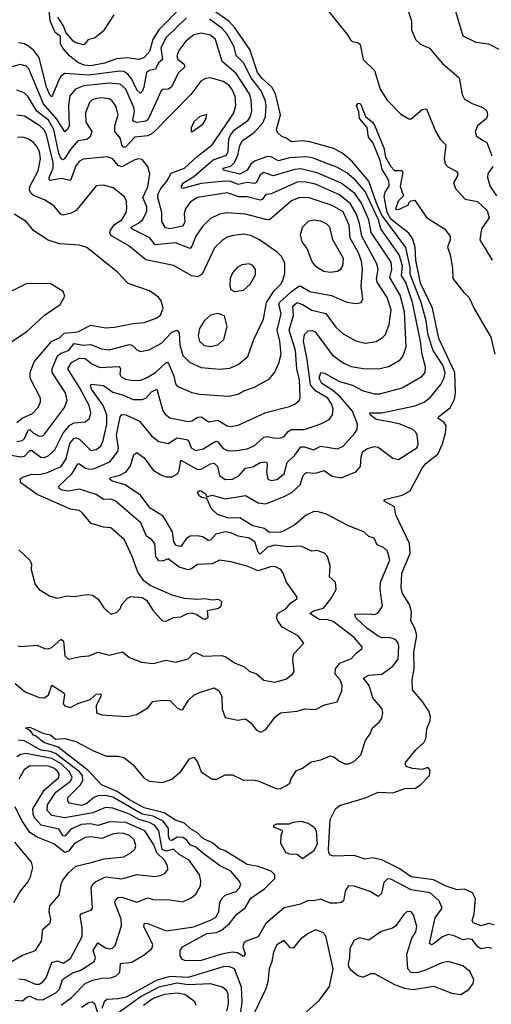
# Model space of a CAD drawing. Extents: x 1603745 to 1745082, y 385868 to 533966.
# Tile 499 of 646: x 1724780 to 1727340, y 459042 to 464392. Entities that reach past the tile are written whole.
import ezdxf

# ---------------------------------------------------------------- set-up
doc = ezdxf.new("R2010")
doc.units = 0

msp = doc.modelspace()

# ---------------------------------------------------------------- linework, layer by layer
at = {"layer": '0CON20XD'}
for points in [[(1725765, 461831.1), (1725787.5, 461815), (1725795, 461800), (1725825, 461807.5), (1725895, 461788), (1726005, 461807.3), (1726075, 461767.3), (1726115, 461761.6), (1726215, 461800.9), (1726256.4, 461823.6), (1726302.5, 461865), (1726318.7, 461915), (1726335, 461930.9), (1726385, 461928), (1726431.8, 461941.8), (1726475, 461912.2), (1726525, 461902), (1726605, 461934.7), (1726629.4, 461965), (1726633.2, 462016.8), (1726642.1, 462045), (1726667.5, 462062.5), (1726705, 462072.2), (1726725, 462068.9), (1726805, 462008.6), (1726835, 462002.5), (1726935, 462066.2), (1726942.9, 462085), (1726937.1, 462135), (1726930.6, 462150.6), (1726914.3, 462165), (1726844.1, 462194.1), (1726786.6, 462206.6), (1726715, 462219.8), (1726681.9, 462245), (1726680, 462255), (1726745, 462256.1), (1726925, 462293.4), (1726975.6, 462314.4), (1727009.2, 462340.8), (1727065, 462410.4), (1727083.2, 462446.8), (1727088.3, 462475), (1727076.2, 462515), (1727024.8, 462595), (1726997.1, 462677.1), (1726985.3, 462755.3), (1726959.6, 462855), (1726899.7, 463009.7), (1726898.8, 463045), (1726874.9, 463154.9), (1726745, 463329.3), (1726717, 463395), (1726674.6, 463514.6), (1726585, 463621.2), (1726533.4, 463665), (1726485, 463692.1), (1726355, 463728.4), (1726315, 463732.9), (1726255, 463727.5), (1726225, 463750), (1726205, 463756.2), (1726178.8, 463778.8), (1726173.5, 463795), (1726194.8, 463875.2), (1726168.2, 463988.2), (1726149.2, 464025), (1726095, 464072.2), (1726070.9, 464105), (1726029.2, 464229.2), (1725948.1, 464348.1), (1725914.3, 464384.3), (1725785, 464473.9)], [(1726410, 464495), (1726559.7, 464309.7), (1726575, 464283.1), (1726585, 464273.5), (1726615, 464267.3), (1726627.1, 464257.1), (1726643.5, 464175), (1726706.5, 464115), (1726736.7, 464015), (1726773.9, 463953.9), (1726849.2, 463879.2), (1726892.4, 463852.4), (1726905, 463852.9), (1726965, 463904.2), (1726987.5, 463907.5), (1727036.3, 463786.3), (1727062.7, 463742.7), (1727092.7, 463712.7), (1727084.6, 463635), (1727089.4, 463609.4), (1727102.8, 463592.8), (1727149.3, 463569.3), (1727158.3, 463558.3), (1727155, 463540), (1727133.8, 463505), (1727145.5, 463475.5), (1727197.4, 463417.4), (1727265, 463403.2), (1727316.5, 463355), (1727328, 463315), (1727286.2, 463255), (1727277.8, 463195), (1727344.2, 463085)], [(1726868.5, 464498.5), (1726906.5, 464385), (1726907.3, 464337.3), (1726927.5, 464285), (1726955, 464259.4), (1727005, 464236.4), (1727075, 464154.4), (1727165.8, 464075), (1727180.6, 463985), (1727195, 463959.2), (1727235, 463936.9), (1727293.8, 463915), (1727315.5, 463895.5), (1727319.4, 463875), (1727313.3, 463855), (1727264.6, 463815), (1727252.7, 463785), (1727258.5, 463758.5), (1727295.6, 463735.6), (1727314.5, 463724.5), (1727342.8, 463652.8)], [(1727134.5, 464474.5), (1727185.7, 464305), (1727255, 464270.5), (1727325, 464261.5), (1727394.5, 464224.5)], [(1725658.7, 464461.3), (1725535, 464337.1), (1725502.1, 464285), (1725485, 464218.8), (1725455, 464186.1), (1725425, 464176.4), (1725365, 464183.8), (1725305, 464180), (1725240, 464155), (1725165, 464140.4), (1725130, 464145), (1725095, 464160), (1725049.2, 464195), (1725016, 464236), (1725000.7, 464260.7), (1725000.7, 464300.7), (1724972.3, 464322.3), (1724944.5, 464385), (1724940, 464445)], [(1724984.3, 464405), (1725017.3, 464355), (1725030, 464320), (1725065, 464280.8), (1725085, 464268), (1725125, 464257.5), (1725135, 464260), (1725155, 464286.7), (1725185, 464293.8), (1725237.5, 464335), (1725292.7, 464417.3)], [(1725685, 464401.4), (1725575, 464294.2), (1725545, 464238), (1725554.2, 464175), (1725533.3, 464156.7), (1725517.5, 464122.5), (1725483.6, 464116.4), (1725468.7, 464105), (1725453.6, 464025), (1725445, 464001.4), (1725435, 463992.5), (1725415, 464011.1), (1725387.8, 464067.8), (1725366.3, 464095), (1725345, 464109.5), (1725323, 464113), (1725155, 464089.5), (1725025, 464100), (1725005, 464087.3), (1724995, 464072.1), (1724955, 463973.5), (1724945, 463980), (1724925, 464024.6), (1724885, 464186.4), (1724855.7, 464225), (1724828.4, 464248.4), (1724805, 464260.8), (1724773.3, 464266.7)], [(1725971.5, 461915), (1726005, 461955.7), (1726045, 461961.7), (1726085.6, 461985), (1726110.4, 461990.4), (1726120.5, 461985), (1726123.2, 461975), (1726118.6, 461935), (1726126.1, 461896.1), (1726145, 461887.9), (1726176.2, 461893.8), (1726215, 461924.4), (1726231.4, 461985), (1726273.6, 462025), (1726305, 462071.8), (1726325, 462071.2), (1726375, 462054.1), (1726415, 462075.3), (1726505, 462060.3), (1726536.4, 462075), (1726599.2, 462145), (1726610.8, 462165), (1726612.7, 462195), (1726586.6, 462265), (1726521.2, 462341.2), (1726478.2, 462378.2), (1726420, 462415), (1726405.8, 462445), (1726415, 462474.4), (1726435, 462470.4), (1726515, 462426.1), (1726586.4, 462406.4), (1726645, 462375.6), (1726705, 462358.9), (1726735, 462359.7), (1726855, 462391.1), (1726965, 462454.6), (1726980.8, 462475), (1726982, 462505), (1726963.5, 462573.5), (1726954.8, 462645.2), (1726912, 462855), (1726875, 462963.3), (1726851.4, 463001.4), (1726858.2, 463055), (1726840.4, 463115), (1726740.9, 463255), (1726727, 463305), (1726655, 463458.5), (1726605, 463518.1), (1726555, 463559.6), (1726501.2, 463591.2), (1726433.3, 463616.7), (1726375, 463639.4), (1726335, 463647.3), (1726245, 463641.9), (1726185, 463625.2), (1726145, 463646.7), (1726125, 463648.9), (1726055, 463623.8), (1726034, 463606), (1726014.9, 463575.1), (1725975, 463553), (1725885.7, 463575), (1725884.7, 463585.3), (1725925, 463596.8), (1725945, 463616.6), (1725964.4, 463655), (1725974.4, 463705.6), (1725986.9, 463733.1), (1726051.7, 463778.3), (1726099.5, 463830.5), (1726113.3, 463865), (1726117.8, 463925), (1726112.2, 463955), (1726091.2, 464005), (1726037, 464075), (1725995, 464158.2), (1725955, 464197.9), (1725944.8, 464245), (1725903.4, 464315), (1725876.4, 464346.4), (1725810, 464395)], [(1724770, 460990), (1724785.6, 460985.6), (1724875, 460993.8), (1724915, 460974.4), (1724933.5, 460973.5), (1724955, 460981.5), (1725005.4, 461025.4), (1725017.1, 461015), (1725024.6, 460935), (1725045, 460916.9), (1725112.4, 460932.4), (1725155.3, 460934.7), (1725205, 460955.5), (1725265, 460939.2), (1725337.5, 460957.5), (1725376.2, 460926.2), (1725441.8, 460901.8), (1725505, 460894.1), (1725575, 460911.2), (1725625, 460901.5), (1725695, 460918.5), (1725722, 460948), (1725735, 460952.9), (1725775, 460933.6), (1725875, 460937.5), (1725895, 460931.1), (1725950, 460895), (1726000, 460875), (1726025, 460852), (1726065, 460837.1), (1726105, 460802.9), (1726165, 460791.9), (1726225, 460808.6), (1726260, 460835), (1726270, 460850), (1726262.5, 460915), (1726265.5, 460945), (1726322, 461005), (1726291.2, 461045), (1726205, 461091.4), (1726181.4, 461125), (1726174.2, 461145.8), (1726178.8, 461165), (1726225, 461190), (1726249.1, 461220.9), (1726283.8, 461245), (1726285.6, 461255), (1726227.1, 461335), (1726210.6, 461385), (1726197.1, 461405), (1726165, 461421.5), (1726141.5, 461418.5), (1726075, 461396.6), (1726015, 461422.7), (1725926.2, 461446.2), (1725865, 461455.3), (1725825, 461435.4), (1725745, 461431.8), (1725712.2, 461407.8), (1725695, 461402.8), (1725645, 461417.9), (1725585, 461462.5), (1725555, 461450), (1725535, 461452.1), (1725518.5, 461475), (1725514, 461545), (1725497.5, 461565), (1725467.8, 461585), (1725437.9, 461657.9), (1725298.2, 461778.2), (1725275, 461787.4), (1725235, 461784), (1725195, 461812.3), (1725105, 461841), (1725045, 461829.8), (1725010.8, 461835), (1724994.4, 461845), (1724993.1, 461856.9), (1725065, 461925.8), (1725095, 461978.8), (1725105, 461978.7), (1725137.8, 461955), (1725160.6, 461949.4), (1725185, 461953.1), (1725269.8, 461990.2), (1725312.6, 462045), (1725315.6, 462065), (1725304.9, 462135), (1725325, 462233.8), (1725335, 462247.3), (1725355, 462244.6), (1725430.6, 462210.6), (1725495, 462131.1), (1725535, 462100), (1725585, 462088.8), (1725635, 462119.8), (1725685, 462110.8), (1725696.7, 462105), (1725710.4, 462065), (1725735, 462051.6), (1725775, 462060.6), (1725845, 462101.4), (1725855, 462097.3), (1725885, 462062.4), (1725905, 462051.8), (1725945, 462049.6), (1726015, 462060.7), (1726053, 462077), (1726105, 462123.1), (1726125, 462126.3), (1726165, 462118.2), (1726195, 462119.2), (1726215, 462127.1), (1726236.7, 462155), (1726252.9, 462165), (1726325, 462165.9), (1726415, 462196.2), (1726460.2, 462219.8), (1726477.3, 462245), (1726481.3, 462275), (1726471.9, 462305), (1726453.1, 462335), (1726385.5, 462375.5), (1726357.6, 462407.6), (1726340.1, 462545), (1726320, 462645), (1726325, 462682), (1726345, 462700.6), (1726365, 462702.5), (1726382.9, 462695), (1726475, 462571.3), (1726535, 462526.8), (1726578.2, 462508.2), (1726645, 462496), (1726725, 462494), (1726782.7, 462507.3), (1726845, 462542.9), (1726861.1, 462565), (1726878.4, 462615), (1726869.3, 462805), (1726844.9, 462894.9), (1726789, 462991), (1726800.3, 463035), (1726795.5, 463075), (1726686.9, 463235), (1726675.7, 463305), (1726635.5, 463395.5), (1726598.1, 463448.1), (1726525, 463502.8), (1726395, 463559.2), (1726305, 463580.9), (1726272.8, 463577.2), (1726155, 463543.2), (1726105, 463560.8), (1726085, 463548), (1726065, 463508), (1726055, 463502.2), (1726015, 463507.2), (1725965, 463496), (1725925, 463512.9), (1725894.9, 463515.1), (1725765, 463501.1), (1725665, 463474), (1725657.1, 463485), (1725669.2, 463505), (1725725, 463540.4), (1725829.9, 463630.1), (1725901.6, 463655), (1725910.9, 463675), (1725915.7, 463745), (1725924.3, 463765), (1725946.3, 463793.7), (1726019.2, 463845), (1726031.9, 463865), (1726040, 463895), (1726036.8, 463955), (1726028.8, 463985), (1725955, 464099.2), (1725878.3, 464165), (1725842.4, 464285), (1725815, 464308.4), (1725765, 464318.6), (1725725, 464308.8), (1725680.7, 464275), (1725643.4, 464225), (1725633.2, 464195), (1725638.7, 464175), (1725671.4, 464151.4), (1725676.8, 464135), (1725639.5, 464100.5), (1725604.6, 464025), (1725585, 464014.7), (1725556.9, 464013.1), (1725547.8, 464005), (1725492.6, 463885), (1725475, 463846.9), (1725465, 463840), (1725415, 463833.9), (1725398.4, 463838.4), (1725394.1, 463845), (1725403, 463895), (1725399.3, 463915), (1725356.5, 464015), (1725325, 464041.6), (1725266.2, 464046.2), (1725127.3, 464032.7), (1725082.5, 464015), (1725052.6, 463977.4), (1725044.1, 463925.9), (1725047.4, 463815), (1725039.6, 463795), (1725025, 463782.7), (1724981.2, 463851.2), (1724908.5, 463935), (1724829.3, 464125), (1724815, 464139.2), (1724785, 464149.2), (1724735, 464135.4)], [(1726315.1, 462845.1), (1726365, 462813), (1726441.2, 462795), (1726495, 462721.5), (1726535, 462685.5), (1726605, 462646.5), (1726655, 462634.5), (1726715, 462643.6), (1726747.6, 462662.4), (1726765, 462681.9), (1726785.9, 462735), (1726796.6, 462815), (1726775, 462881.8), (1726720, 462965), (1726716.7, 462985), (1726725.2, 463035), (1726719, 463065), (1726636.1, 463216.1), (1726625.1, 463285), (1726607.9, 463335), (1726575, 463390.7), (1726515, 463439.3), (1726385, 463497.6), (1726325, 463511.2), (1726285, 463509.2), (1726145, 463446.2), (1726115, 463441.2), (1726096, 463415), (1726085, 463410.9), (1726015, 463428.8), (1725969.5, 463429.5), (1725905, 463451.3), (1725745, 463425.7), (1725705, 463400), (1725680, 463365), (1725672.9, 463337.1), (1725675.8, 463294.2), (1725665, 463270.8), (1725595, 463254.8), (1725571.5, 463261.5), (1725550.8, 463295), (1725551.4, 463345), (1725529.6, 463425), (1725531.5, 463445), (1725545, 463474.7), (1725578.6, 463515), (1725601.2, 463558.8), (1725674.6, 463585), (1725742.2, 463647.8), (1725825, 463712.2), (1725922.9, 463855), (1725941.7, 463885), (1725953, 463925), (1725949.3, 463975), (1725933.1, 464013.1), (1725915, 464035.3), (1725885, 464055.2), (1725815, 464075.3), (1725787.9, 464072.1), (1725762.9, 464057.1), (1725707.9, 463985), (1725503.6, 463776.4), (1725475, 463760), (1725405, 463754.2), (1725355, 463700.5), (1725345, 463697.2), (1725335, 463710), (1725326.5, 463746.5), (1725295.7, 463785), (1725297, 463815), (1725314.7, 463875), (1725302.3, 463922.3), (1725281.3, 463951.3), (1725265, 463960.9), (1725225, 463967.7), (1725195.8, 463964.2), (1725173.8, 463956.2), (1725158.3, 463941.7), (1725136.5, 463885), (1725139.4, 463835), (1725171.1, 463785), (1725162, 463755), (1725145, 463740), (1725095, 463733.6), (1725055.7, 463685.7), (1725025, 463640.3), (1725015, 463631.2), (1725005, 463636.2), (1724991.9, 463665), (1724965.3, 463795), (1724936.7, 463845), (1724873.1, 463895), (1724825, 463972.5), (1724804.4, 463994.4), (1724765, 464008.4)], [(1727355, 459473.3), (1727325, 459481.7), (1727285, 459468.9), (1727241.9, 459485), (1727235.5, 459495), (1727246.3, 459533.7), (1727253, 459615), (1727237.4, 459647.4), (1727195, 459667), (1727155, 459664.6), (1727095, 459684.3), (1727025, 459718.6), (1726905, 459733.9), (1726839.6, 459779.6), (1726745, 459826.8), (1726695, 459838.7), (1726655, 459830), (1726595, 459850.2), (1726485, 459847.5), (1726465, 459852.2), (1726457.1, 459865), (1726456, 459885), (1726464.6, 460045.4), (1726494, 460105), (1726515, 460122.5), (1726656.9, 460163.1), (1726725, 460195.2), (1726805, 460191.8), (1726875, 460217.1), (1726925, 460214.6), (1726956.2, 460235), (1727004.5, 460285), (1727008.4, 460315), (1726995, 460329.2), (1726965, 460318), (1726912.7, 460322.7), (1726877.5, 460335), (1726873.3, 460345), (1726873.3, 460355), (1726930, 460425), (1726975, 460466), (1726984.4, 460485), (1726990.3, 460539.7), (1727008.1, 460585), (1727009.5, 460605), (1727000.9, 460635), (1726965, 460690), (1726911.1, 460751.1), (1726909.5, 460805), (1726920.2, 460865), (1726918.4, 460955), (1726935.2, 461045.2), (1726925.2, 461085.2), (1726902.5, 461125), (1726905.7, 461175), (1726896.5, 461213.5), (1726857.6, 461275), (1726850.9, 461305), (1726854.8, 461385), (1726898.6, 461491.4), (1726895.5, 461545.5), (1726822.2, 461702.2), (1726814.2, 461744.2), (1726757.5, 461775), (1726760, 461785), (1726855, 461807.5), (1726898.8, 461831.2), (1726964.2, 461955.8), (1726985, 461980.5), (1727049.4, 462030.6), (1727075, 462086.9), (1727091, 462145), (1727094.3, 462184.3), (1727083.1, 462203.1), (1727050.8, 462225), (1727055.7, 462235), (1727116.2, 462283.8), (1727139.3, 462330.7), (1727144.8, 462365), (1727141.6, 462475), (1727055, 462660.4), (1727020.9, 462825), (1726955, 462959.6), (1726929.8, 463085), (1726926.1, 463156.1), (1726912.1, 463202.1), (1726892.5, 463232.5), (1726795, 463308.7), (1726774.2, 463345), (1726758.3, 463431.7), (1726763.3, 463455), (1726785, 463490), (1726784, 463515), (1726774.2, 463535), (1726748, 463578), (1726736.1, 463626.1), (1726697.3, 463725), (1726673.4, 463753.4), (1726665.3, 463805.3), (1726624.3, 463854.3), (1726620.7, 463890.7), (1726608.5, 463925), (1726615, 463936.7), (1726625, 463938.1), (1726631.7, 463931.7), (1726657.5, 463865), (1726695, 463834.5), (1726705, 463818.6), (1726756, 463696), (1726765.5, 463645), (1726793.7, 463593.6), (1726815, 463572.5), (1726855, 463572), (1726860, 463565), (1726845.8, 463485), (1726862.5, 463435), (1726833.9, 463406.1), (1726820, 463365), (1726825, 463360), (1726845, 463363.3), (1726890, 463385), (1726892.5, 463397.5), (1726903, 463407), (1726925, 463411.2), (1726987.4, 463317.4), (1727085.4, 463255), (1727116.9, 463215), (1727116.5, 463195), (1727102.7, 463155), (1727116.2, 463115), (1727128.3, 463041.7), (1727130, 462985), (1727189.7, 462909.7), (1727216.9, 462885), (1727250.6, 462815), (1727336.5, 462666.5), (1727358.9, 462575)], [(1725715, 463782.5), (1725774, 463825), (1725792, 463855), (1725795, 463877.5), (1725756.7, 463865), (1725725, 463836), (1725711.2, 463805), (1725710, 463785), (1725715, 463782.5)], [(1724783.6, 462016.4), (1724805, 462021.1), (1724835, 462051.3), (1724845, 462051.1), (1724895, 462014.7), (1724915, 462013.7), (1724935, 462022.1), (1724970.3, 462055), (1725014.9, 462145.1), (1725051.2, 462188.8), (1725075, 462202.3), (1725135, 462207.5), (1725159.1, 462225), (1725165.9, 462255), (1725157.5, 462295), (1725105, 462394.1), (1725041.7, 462495), (1725061.4, 462528.6), (1725105, 462553.5), (1725135, 462551.4), (1725171.2, 462521.2), (1725215, 462501.4), (1725317.4, 462507.4), (1725326.2, 462496.2), (1725323.6, 462465), (1725330.7, 462450.7), (1725355, 462438.4), (1725395, 462431.6), (1725435, 462433.1), (1725465, 462444.2), (1725516.7, 462475), (1725575, 462529.4), (1725585, 462528.8), (1725616.9, 462455), (1725625, 462412.9), (1725635, 462400.9), (1725659.4, 462389.4), (1725715, 462366.4), (1725755, 462357.1), (1725915, 462346.1), (1725965, 462357.7), (1725995.8, 462375), (1726055, 462395.4), (1726135, 462440.6), (1726163.8, 462476.2), (1726185.5, 462525), (1726198.8, 462575), (1726191.5, 462645), (1726177, 462705), (1726198.3, 462795), (1726186.2, 462845), (1726189.6, 462855), (1726255.5, 462914.5), (1726295, 462943.8), (1726305, 462944), (1726355, 462915.2), (1726472.6, 462892.6), (1726555, 462857.3), (1726605, 462849.5), (1726633.3, 462855), (1726642.5, 462875), (1726633.1, 462943.1), (1726640.2, 463035), (1726635, 463079.2), (1726618.7, 463125), (1726573.7, 463205), (1726569, 463275), (1726535, 463348.6), (1726475, 463382.4), (1726345, 463426.2), (1726295, 463424.7), (1726255, 463408.2), (1726135, 463304.7), (1726115, 463305.3), (1726005, 463335.8), (1725905, 463342.9), (1725864.2, 463335), (1725815, 463311.2), (1725772.1, 463267.9), (1725735.2, 463214.8), (1725715, 463160.8), (1725705, 463149.5), (1725625, 463178.9), (1725515, 463167.9), (1725486.2, 463206.1), (1725388.9, 463255), (1725385.5, 463265), (1725424.1, 463285.9), (1725446.7, 463305), (1725470.1, 463349.9), (1725469, 463375), (1725448.8, 463425), (1725475, 463484.3), (1725485.4, 463555), (1725475, 463594), (1725445, 463631.4), (1725425.5, 463635.5), (1725405, 463631.2), (1725335, 463592.5), (1725315, 463600), (1725285, 463635.4), (1725255, 463646.1), (1725125, 463634.6), (1725105, 463623.2), (1725085, 463598.2), (1725055, 463518.2), (1725005, 463529.8), (1724945, 463518.5), (1724938.9, 463525), (1724940.2, 463535), (1724960.9, 463585), (1724961.1, 463615), (1724925, 463767.1), (1724912.6, 463792.6), (1724889.7, 463815), (1724805, 463868), (1724765, 463873.9)], [(1724765, 462099.6), (1724794.2, 462105.8), (1724805, 462115.4), (1724825, 462161.3), (1724835, 462164.7), (1724855, 462144.8), (1724885, 462128.4), (1724905, 462131.5), (1724915, 462140), (1725023.8, 462285), (1725037.9, 462322.1), (1725028.7, 462365), (1724956.6, 462475), (1724956, 462495), (1724985.7, 462565), (1725005, 462580), (1725045, 462595.2), (1725075, 462633.2), (1725125, 462622.5), (1725165, 462627), (1725223.2, 462603.2), (1725265, 462597.5), (1725375, 462627.3), (1725391.5, 462621.5), (1725415, 462598.5), (1725435, 462588.5), (1725482, 462598), (1725549.1, 462635), (1725605, 462693.3), (1725634.7, 462704.7), (1725645, 462688), (1725648.5, 462625), (1725665, 462566.4), (1725700.9, 462530.9), (1725765, 462502.2), (1725865, 462492.8), (1725920.7, 462499.3), (1725965, 462517.9), (1726017.3, 462562.7), (1726050, 462655), (1726103.3, 462765), (1726120, 462855), (1726160.7, 462919.3), (1726197.6, 462955), (1726208.8, 462975), (1726218.9, 463015), (1726218.5, 463068.5), (1726203.1, 463103.1), (1726178.1, 463128.1), (1726082.1, 463195), (1726035, 463219.2), (1725995, 463226.4), (1725940, 463220), (1725905, 463209.6), (1725878.3, 463191.7), (1725837.4, 463152.6), (1725770.4, 463009.6), (1725745, 462995.4), (1725715, 463000), (1725615, 463056.4), (1725465, 463087.8), (1725372.8, 463162.8), (1725275, 463219.5), (1725268.4, 463235), (1725272, 463248), (1725295, 463278.4), (1725334.7, 463305), (1725356.8, 463345), (1725360.8, 463365), (1725358.8, 463405), (1725348.8, 463428.8), (1725287.5, 463477.5), (1725235, 463493.1), (1725195, 463488.5), (1725085.5, 463355), (1725059, 463341), (1725015, 463329.7), (1725002.3, 463335), (1724965, 463379.6), (1724913.5, 463413.5), (1724855, 463436.2), (1724839.6, 463449.6), (1724832.9, 463465), (1724834, 463485), (1724879.4, 463570.6), (1724892.3, 463635), (1724887, 463675), (1724873.6, 463703.6), (1724855, 463724.6), (1724825, 463743.9), (1724795, 463752.8), (1724767.4, 463752.6)], [(1727347.7, 463595), (1727320.6, 463555), (1727318.9, 463535), (1727333.8, 463485), (1727367.3, 463435)], [(1724765, 462204.1), (1724793, 462227), (1724848.6, 462251.4), (1724880, 462285), (1724891.8, 462315), (1724892.3, 462335), (1724837.1, 462445), (1724836.2, 462475), (1724857.6, 462532.4), (1724955, 462645.3), (1724995, 462663.4), (1725021.9, 462688.1), (1725095, 462696.2), (1725165, 462731.8), (1725245, 462718.4), (1725295, 462720.3), (1725395, 462741.2), (1725455, 462746.9), (1725520.5, 462769.5), (1725543.3, 462786.7), (1725559.4, 462825), (1725547.1, 462865), (1725532.9, 462885), (1725485, 462918.5), (1725369.1, 462959.1), (1725309.8, 463019.8), (1725145, 463154.4), (1725105, 463167.5), (1724995, 463173.8), (1724935, 463194.5), (1724857.1, 463245), (1724815.7, 463295), (1724750.6, 463335)], [(1726465, 463020), (1726505, 463024.6), (1726522.9, 463037.1), (1726534.5, 463055), (1726537.3, 463095), (1726480, 463195), (1726463.3, 463265), (1726445, 463283.3), (1726415, 463297.9), (1726375, 463301.8), (1726345.4, 463294.6), (1726314.2, 463265), (1726301.4, 463225), (1726311.4, 463185), (1726337.8, 463147.8), (1726367.1, 463075), (1726385, 463052.9), (1726430, 463025), (1726465, 463020)], [(1725945.8, 462915.8), (1725995, 462922.5), (1726031.4, 462955), (1726059.4, 463005), (1726060, 463035), (1726045, 463055.8), (1726025, 463065.7), (1725985, 463059.4), (1725960.8, 463045), (1725935, 463016), (1725922.5, 462985), (1725920, 462945), (1725926.2, 462925), (1725945.8, 462915.8)], [(1724685, 462634.2), (1724715, 462634.4), (1724735, 462641.1), (1724820.1, 462699.9), (1724914, 462786), (1724998.8, 462845), (1725025, 462890), (1725015.7, 462915.7), (1724945, 462958), (1724815, 462956.9), (1724707.1, 462902.9), (1724620.4, 462835), (1724597.6, 462812.4), (1724583.5, 462785), (1724580.7, 462760.7), (1724589.5, 462729.5), (1724655, 462651.2), (1724685, 462634.2)], [(1724775, 461510.6), (1724835.5, 461455), (1724844.4, 461435), (1724842.5, 461405), (1724863.8, 461323.8), (1724885.3, 461295.3), (1724942.1, 461262.1), (1724985, 461248.9), (1725035, 461260.9), (1725075, 461257.8), (1725145, 461268.9), (1725175, 461265.7), (1725205, 461243.8), (1725235.7, 461195.7), (1725275, 461161.2), (1725305, 461170), (1725325, 461191.2), (1725333.6, 461213.6), (1725365, 461248), (1725382.7, 461257.3), (1725445, 461252.7), (1725468.3, 461238.3), (1725503.2, 461183.2), (1725545, 461133.8), (1725555, 461126.2), (1725575, 461124.2), (1725615, 461144.4), (1725655, 461147.8), (1725691.2, 461165), (1725715, 461169.1), (1725740.7, 461160.7), (1725775, 461135.6), (1725786.7, 461135), (1725802, 461145), (1725798.3, 461181.7), (1725858.8, 461195), (1725872.7, 461207.3), (1725877.5, 461227.5), (1725860.7, 461240.7), (1725825, 461237.5), (1725785, 461245.6), (1725745, 461242), (1725675, 461247.3), (1725606.7, 461265), (1725487.4, 461317.4), (1725452.8, 461342.8), (1725420.9, 461390.9), (1725391.1, 461475), (1725348.2, 461565), (1725275, 461631.2), (1725234.7, 461634.7), (1725167.5, 461655), (1725120.5, 461710.5), (1725105, 461725.5), (1725055, 461732.9), (1724875, 461811.7), (1724786.4, 461875), (1724781.5, 461895), (1724795, 461906.2), (1724845, 461922.8), (1724885, 461920.8), (1724925, 461928.9), (1725005, 461963.4), (1725032.8, 462005), (1725051.7, 462088.3), (1725075, 462117.5), (1725085, 462120.2), (1725105, 462112.1), (1725165, 462051.5), (1725195, 462056), (1725219.6, 462075), (1725233.7, 462105), (1725252.4, 462195), (1725252.7, 462245), (1725233.7, 462295), (1725169.1, 462385), (1725164.2, 462405), (1725168.3, 462411.7), (1725235, 462404.1), (1725285, 462367.6), (1725342.4, 462352.4), (1725395, 462328.9), (1725445, 462327.3), (1725465, 462334.7), (1725495, 462370.5), (1725525, 462384), (1725556.7, 462266.7), (1725568.5, 462248.5), (1725595, 462228.8), (1725695, 462208.2), (1725715, 462212.1), (1725747.5, 462232.5), (1725765, 462234.2), (1725806.8, 462206.8), (1725856, 462216), (1725905, 462184.7), (1725925, 462181.3), (1725965, 462189.6), (1726115, 462258.2), (1726245, 462289.6), (1726275.9, 462304.1), (1726296.4, 462323.6), (1726301.5, 462338.5), (1726298.5, 462435), (1726283.2, 462495), (1726277.1, 462595), (1726241.8, 462705), (1726265.4, 462784.6), (1726263, 462835), (1726285, 462854.8), (1726315.1, 462845.1)], [(1725815, 462615.3), (1725855, 462624.6), (1725887.1, 462655), (1725905.6, 462725), (1725892.3, 462782.3), (1725855, 462795.7), (1725815, 462785.7), (1725782.6, 462757.4), (1725756, 462714), (1725749.3, 462675), (1725755.4, 462645), (1725781.5, 462621.5), (1725815, 462615.3)], [(1724735, 462026.1), (1724783.6, 462016.4)], [(1724755.8, 460785.8), (1724809.7, 460739.7), (1724885, 460709.1), (1724915, 460706.4), (1724936.7, 460723.3), (1724955, 460775.8), (1725019.1, 460735), (1725023, 460723), (1725015.6, 460675), (1725025, 460663.3), (1725055, 460654.8), (1725095, 460676.8), (1725161.7, 460698.3), (1725195, 460727.3), (1725215, 460729.2), (1725221.2, 460725), (1725219.5, 460715), (1725194.6, 460665), (1725196.1, 460626.1), (1725225, 460614.3), (1725335, 460606.9), (1725365, 460605.7), (1725413, 460617), (1725475, 460653.8), (1725502.6, 460687.4), (1725555, 460694), (1725595, 460692.9), (1725635, 460652.5), (1725655, 460642), (1725665, 460644), (1725696.2, 460693.8), (1725725, 460721.9), (1725755, 460737.1), (1725835, 460761.9), (1725862.5, 460745), (1725877.1, 460715), (1725878.6, 460645), (1725895, 460601.2), (1725963.2, 460586.8), (1726005, 460592.5), (1726035, 460572), (1726065, 460531.2), (1726089.3, 460520.7), (1726115, 460536), (1726168.6, 460605), (1726195, 460625.6), (1726285, 460635.6), (1726325, 460647.5), (1726385, 460644), (1726435, 460668.5), (1726503.8, 460685), (1726527.8, 460745), (1726530, 460775), (1726518.8, 460805), (1726492.1, 460835), (1726494.6, 460865), (1726516.9, 460895), (1726580.5, 460920.5), (1726608, 460952), (1726638.6, 460975), (1726638.1, 460985), (1726595.4, 461035), (1726481.8, 461121.8), (1726451.9, 461131.9), (1726405, 461133.5), (1726353.9, 461165), (1726375, 461180.5), (1726429.2, 461195), (1726469.1, 461245), (1726497.9, 461295), (1726494.5, 461335), (1726462, 461365), (1726464.6, 461425), (1726450, 461475), (1726435, 461494), (1726395, 461508.1), (1726365, 461504.3), (1726305, 461531.5), (1726235, 461527), (1726165, 461536.6), (1726125, 461526.3), (1726085, 461488), (1726075, 461499.4), (1726056.6, 461555), (1726025, 461574.7), (1725965.9, 461585.9), (1725925, 461603.8), (1725895, 461608.9), (1725845, 461596.5), (1725815, 461564.7), (1725805, 461562.9), (1725771.6, 461581.6), (1725745, 461587.5), (1725705, 461585.3), (1725685, 461572.5), (1725655, 461529.7), (1725628.2, 461535), (1725616.9, 461555), (1725608.3, 461608.3), (1725558.9, 461695), (1725487.2, 461737.2), (1725435, 461808.1), (1725353.1, 461865), (1725280.8, 461885), (1725269.2, 461895), (1725272.5, 461905), (1725322.8, 461917.2), (1725357.9, 461935), (1725381.4, 461968.6), (1725400.1, 462029.9), (1725415, 462040.5), (1725455, 462010.4), (1725504.7, 461945), (1725545, 461918.1), (1725575, 461907.2), (1725605, 461908.2), (1725635.8, 461924.2), (1725645, 461942.5), (1725655, 461998.5), (1725745, 461948.3), (1725765, 461949.8), (1725815, 461979.2), (1725835, 461982.5), (1725852.8, 461965), (1725865, 461914.4), (1725895, 461894), (1725935, 461895.9), (1725971.5, 461915)], [(1727345, 459345.6), (1727325, 459350.8), (1727283.4, 459343.4), (1727266.2, 459355), (1727235, 459393.8), (1727215, 459397.8), (1727185, 459392.8), (1727138.6, 459415), (1727105, 459421.4), (1727075, 459409.3), (1727025, 459370.2), (1727015, 459365.9), (1727005, 459372.5), (1727035, 459512.5), (1727072.5, 459565), (1727057.3, 459605), (1727008.3, 459648.3), (1726904.8, 459664.8), (1726795, 459722.5), (1726775.5, 459724.5), (1726756.6, 459703.4), (1726744.1, 459645), (1726725, 459627.3), (1726682.5, 459655), (1726595, 459683.3), (1726565, 459685.6), (1726547.5, 459662.5), (1726536.7, 459605), (1726525, 459595.6), (1726502.1, 459592.1), (1726465, 459590.9), (1726415, 459614.2), (1726375.7, 459604.3), (1726345, 459605.6), (1726304.1, 459585.9), (1726215, 459565.4), (1726115, 459481.1), (1726075, 459408.1), (1726009.6, 459385), (1725996.3, 459375), (1725991.6, 459355), (1726003.7, 459316.3), (1725995, 459301.9), (1725961.8, 459321.8), (1725935, 459326), (1725883.1, 459316.9), (1725765, 459279.8), (1725679.1, 459279.1), (1725663.8, 459285), (1725651.2, 459305), (1725650, 459335), (1725663.8, 459355), (1725795, 459426), (1725848, 459432), (1725875.9, 459444.1), (1725918.9, 459481.1), (1725958.2, 459531.8), (1726004.1, 459565.9), (1726035, 459619.4), (1726109.3, 459669.3), (1726164, 459725), (1726164.2, 459745), (1726145.4, 459765), (1726075, 459791.3), (1726015, 459801.1), (1725895.8, 459875.8), (1725865, 459887.4), (1725827.3, 459917.3), (1725771.5, 459945), (1725744.1, 459974.1), (1725706.1, 459996.1), (1725675, 460026.7), (1725625, 460042.9), (1725563.3, 460083.3), (1725455, 460110), (1725375, 460152.9), (1725309.1, 460199.1), (1725224.5, 460235), (1725151.6, 460311.6), (1724988.8, 460438.8), (1724911.1, 460465), (1724865, 460500), (1724854.7, 460505), (1724838.3, 460528.3), (1724811.2, 460545), (1724835, 460548.6), (1724905, 460514.5), (1724947.1, 460507.1), (1724975, 460482.9), (1725025, 460486), (1725085, 460469.1), (1725179.5, 460419.5), (1725251, 460391), (1725315, 460389.7), (1725345, 460382.3), (1725394.6, 460345), (1725455, 460270.4), (1725484, 460254), (1725555, 460247.7), (1725605, 460264.5), (1725655, 460307.9), (1725701.9, 460375), (1725724.2, 460384.2), (1725745, 460360), (1725764.7, 460304.7), (1725825, 460265.6), (1725850, 460265), (1725895, 460288), (1725935, 460288.6), (1725995, 460259.4), (1726045, 460261.4), (1726075, 460255.5), (1726175, 460213.1), (1726195.5, 460214.5), (1726225, 460228.6), (1726246.7, 460243.3), (1726253.3, 460266.7), (1726279.6, 460310.4), (1726315.5, 460324.5), (1726361.2, 460358.8), (1726415, 460370.6), (1726465, 460391.4), (1726485, 460387.1), (1726515, 460362.5), (1726545, 460349.2), (1726565, 460349.4), (1726595, 460362.2), (1726632.1, 460397.9), (1726656.9, 460475), (1726683.6, 460515), (1726695.5, 460545), (1726731.4, 460575), (1726745, 460596.2), (1726751.1, 460625), (1726746.6, 460646.6), (1726696.7, 460706.7), (1726676.7, 460775), (1726646.7, 460815), (1726675, 460830), (1726745, 460836.7), (1726805, 460878.8), (1726833.2, 460916.8), (1726837.3, 460987.3), (1726834.4, 461005), (1726819.2, 461025), (1726785, 461035.8), (1726745, 461034.1), (1726725, 461042.8), (1726664.7, 461085), (1726605, 461141.4), (1726598.3, 461161.7), (1726676.2, 461163.8), (1726705, 461160.8), (1726723.2, 461166.8), (1726749.5, 461205), (1726735.7, 461295), (1726739, 461335), (1726789.6, 461455), (1726776.7, 461505), (1726755, 461524.4), (1726719.3, 461539.3), (1726703.8, 461575), (1726674.5, 461584.5), (1726648.3, 461608.3), (1726565, 461641.8), (1726445.4, 461705), (1726395, 461719.8), (1726372.3, 461717.7), (1726335, 461700), (1726273.6, 461646.4), (1726215, 461614), (1726195, 461607.6), (1726135, 461604.7), (1726106.9, 461626.9), (1726045, 461641.7), (1725975, 461684.6), (1725915, 461683.2), (1725853, 461703), (1725821.2, 461735), (1725795, 461790), (1725767.5, 461795), (1725754.5, 461804.5), (1725744.3, 461825), (1725755, 461832.9), (1725765, 461831.1)], [(1725005, 459038.1), (1725060.8, 459079.2), (1725135.6, 459155), (1725175, 459172.6), (1725225, 459184.3), (1725275, 459186.7), (1725302.9, 459197.1), (1725324.1, 459215.9), (1725326.6, 459263.4), (1725388.2, 459271.8), (1725455, 459310.8), (1725496.1, 459345), (1725502.6, 459365), (1725453.7, 459465), (1725457.6, 459482.4), (1725475, 459481.1), (1725575, 459440.9), (1725725, 459463.5), (1725819.4, 459500.6), (1725844, 459516), (1725860.6, 459545), (1725865.9, 459595), (1725879.9, 459620.1), (1725895.3, 459634.7), (1725955, 459654.5), (1725973.6, 459675), (1725979.5, 459695), (1725970, 459715), (1725925, 459765.9), (1725865, 459796.4), (1725772.8, 459865), (1725735, 459895.9), (1725705, 459908.8), (1725685.8, 459935), (1725665, 459949), (1725635, 459950.7), (1725605, 459932.7), (1725595, 459933.8), (1725587.4, 459955), (1725587.4, 459997.4), (1725557.9, 460037.9), (1725503.8, 460063.8), (1725445, 460076), (1725285, 460168), (1725245, 460175.9), (1725205, 460174.5), (1725182.5, 460165), (1725145, 460133.2), (1725115, 460122.7), (1725049.4, 460135), (1725040.4, 460145), (1725041.8, 460165), (1725107.1, 460232.9), (1725122.6, 460257.4), (1725120.7, 460285), (1725103.8, 460305), (1724975, 460405.6), (1724946.2, 460416.2), (1724895, 460423.5), (1724805, 460474.5), (1724772.2, 460477.8)], [(1724755, 459064.6), (1724795, 459060.4), (1724819.1, 459080.9), (1724835, 459085.6), (1724872.5, 459067.5), (1724905, 459066.8), (1724975.1, 459104.9), (1724995.2, 459125), (1725012.4, 459177.6), (1725066.8, 459213.2), (1725112.5, 459227.5), (1725183.5, 459275), (1725190.6, 459295), (1725178.9, 459335), (1725204.7, 459375.3), (1725245, 459348.9), (1725265, 459342.6), (1725283, 459347), (1725298.1, 459361.9), (1725332.2, 459467.8), (1725329.7, 459505), (1725297, 459593), (1725300.6, 459609.4), (1725315, 459623.3), (1725335, 459624.6), (1725415, 459596.4), (1725475, 459620.4), (1725505, 459611.2), (1725595, 459609.6), (1725665, 459599.4), (1725710.3, 459619.7), (1725735, 459640), (1725760.6, 459685), (1725762.7, 459712.7), (1725755.7, 459745), (1725698.9, 459825), (1725646.1, 459856.1), (1725614.3, 459884.3), (1725575, 459873.5), (1725553.4, 459883.4), (1725534.5, 459985), (1725511.2, 460015), (1725485, 460030.3), (1725427.1, 460047.1), (1725375, 460075.6), (1725285, 460108.5), (1725245, 460110.6), (1725176.7, 460083.3), (1725025, 460055.5), (1724955, 460067.3), (1724929.4, 460095), (1724930.7, 460125), (1724975.3, 460194.7), (1725055.2, 460255), (1725063.9, 460275), (1725050.9, 460305), (1725005, 460348.4), (1724955, 460378.1), (1724815, 460404.1), (1724785, 460399.1), (1724765, 460386.3)], [(1724775, 459179.8), (1724806.9, 459176.9), (1724865, 459152.3), (1724885, 459151.1), (1724905, 459163.8), (1724923.2, 459186.8), (1724955, 459269.3), (1724985, 459279.1), (1725015, 459265.8), (1725055, 459291.8), (1725119, 459411), (1725119.2, 459455), (1725107.3, 459525), (1725116, 459535), (1725167, 459553), (1725175.6, 459565), (1725168.5, 459675), (1725176.4, 459695), (1725191.7, 459708.3), (1725245, 459733.8), (1725335, 459724.2), (1725415, 459747.1), (1725515, 459737.3), (1725546.9, 459743.1), (1725569.4, 459755), (1725583.6, 459775), (1725582.3, 459795), (1725565.3, 459825), (1725524.4, 459864.4), (1725507.7, 459907.7), (1725459.7, 459985), (1725355, 460030.1), (1725266.5, 460033.5), (1725205, 460014.1), (1725162.1, 460022.1), (1725115, 460018.6), (1725057, 459993), (1725025, 459954.8), (1725015, 459958.2), (1724992.8, 459992.8), (1724896.2, 460016.2), (1724860.7, 460055), (1724852.8, 460075), (1724851.9, 460105), (1724913.1, 460205), (1724991.9, 460275), (1724993.3, 460295), (1724985, 460308.4), (1724965, 460325.5), (1724935, 460336.5), (1724835, 460337.7), (1724804.1, 460315.9), (1724774.9, 460265.1)], [(1724664.5, 459235.5), (1724795, 459308.2), (1724864.7, 459335.3), (1724898.2, 459385), (1724905, 459450), (1724945.6, 459485), (1724949.1, 459505), (1724939.6, 459545), (1724943.6, 459576.4), (1724994.4, 459635), (1725004.5, 459695), (1725014, 459716), (1725045, 459755.7), (1725085, 459793.1), (1725166.9, 459813.1), (1725238, 459832), (1725345, 459844.1), (1725383.5, 459865), (1725405.3, 459884.7), (1725410.7, 459905), (1725401.9, 459935), (1725375, 459959.8), (1725345, 459970.4), (1725315, 459971.3), (1725284, 459966), (1725225, 459943.3), (1725165, 459951.7), (1725135, 459948.9), (1725076.5, 459915), (1725045.2, 459874.8), (1725025, 459867.4), (1724965, 459914.2), (1724875, 459949.5), (1724835.3, 459975), (1724790.6, 460040.6), (1724755.2, 460115.2)], [(1726315, 459833.3), (1726285, 459856.7), (1726245, 459857.5), (1726225, 459867.5), (1726197.5, 459915), (1726198.3, 459961.7), (1726207.5, 459985), (1726160, 460005), (1726160, 460015), (1726175, 460022.5), (1726245, 460022.5), (1726265, 460032.5), (1726305, 460037.1), (1726346.2, 460026.2), (1726377.8, 460005), (1726388.9, 459985), (1726395, 459912.9), (1726374.2, 459875), (1726315, 459833.3)], [(1724747.6, 459595), (1724782.7, 459655), (1724823.8, 459705), (1724838.2, 459735), (1724850.9, 459785), (1724843.6, 459815), (1724753.1, 459923.1)], [(1727175, 459094.5), (1727218.1, 459121.9), (1727241.9, 459155), (1727245.6, 459175), (1727225, 459218.6), (1727185, 459250.9), (1727104.6, 459274.6), (1727071.9, 459268.1), (1726982.1, 459227.9), (1726935, 459213.5), (1726905.5, 459215.5), (1726886.9, 459235), (1726881.8, 459315), (1726909.1, 459400.9), (1726930.4, 459435), (1726935.9, 459465), (1726917.9, 459527.9), (1726905, 459544), (1726895, 459546.9), (1726881.2, 459545), (1726865, 459530.8), (1726821.1, 459468.9), (1726803.8, 459455), (1726742.6, 459437.4), (1726675, 459390.8), (1726625, 459402.9), (1726595, 459390.8), (1726571.5, 459345), (1726570.6, 459295), (1726562.3, 459262.3), (1726564, 459245), (1726575, 459231.2), (1726615, 459198), (1726645, 459190), (1726685, 459209.4), (1726705, 459210), (1726815, 459150), (1726869.1, 459129.1), (1726915, 459123.3), (1727025, 459140), (1727125, 459102.5), (1727175, 459094.5)], [(1726285, 458955.9), (1726406.7, 459065), (1726461.2, 459138.8), (1726482, 459235), (1726440.9, 459415), (1726425, 459432.3), (1726385, 459446.5), (1726345, 459426.4), (1726304, 459396), (1726265, 459348), (1726249.5, 459349.5), (1726215, 459389.2), (1726175.6, 459365), (1726157.1, 459325), (1726148.2, 459275), (1726133.5, 459235), (1726126.1, 459165), (1726115.4, 459125.4), (1726055, 458997.1)], [(1725976.1, 458973.9), (1725986.6, 459055), (1725983.5, 459135), (1725945, 459234.5), (1725915, 459248.1), (1725885, 459246.1), (1725695, 459187.3), (1725596.2, 459193.8), (1725525, 459172.9), (1725358.4, 459081.6), (1725315, 459071.6), (1725252.3, 459067.7), (1725237.4, 459055), (1725225, 459020)], [(1725903.2, 459005), (1725912.6, 459045), (1725911.2, 459095), (1725904.6, 459115), (1725880.6, 459135), (1725815, 459153.3), (1725695, 459148.3), (1725635, 459156.5), (1725535, 459134.7), (1725438.3, 459085), (1725303.7, 458986.3)], [(1725737.5, 459035), (1725730, 459055), (1725676.2, 459095), (1725635, 459101.9), (1725565, 459095.6), (1725505, 459074.1), (1725451.6, 459035)], [(1725205, 458990.8), (1725188.4, 459045), (1725173.1, 459053.1), (1725151.3, 459048.7), (1725115, 459023.9)]]:
    msp.add_lwpolyline(points, dxfattribs=at)

doc.saveas('drawing.dxf')
